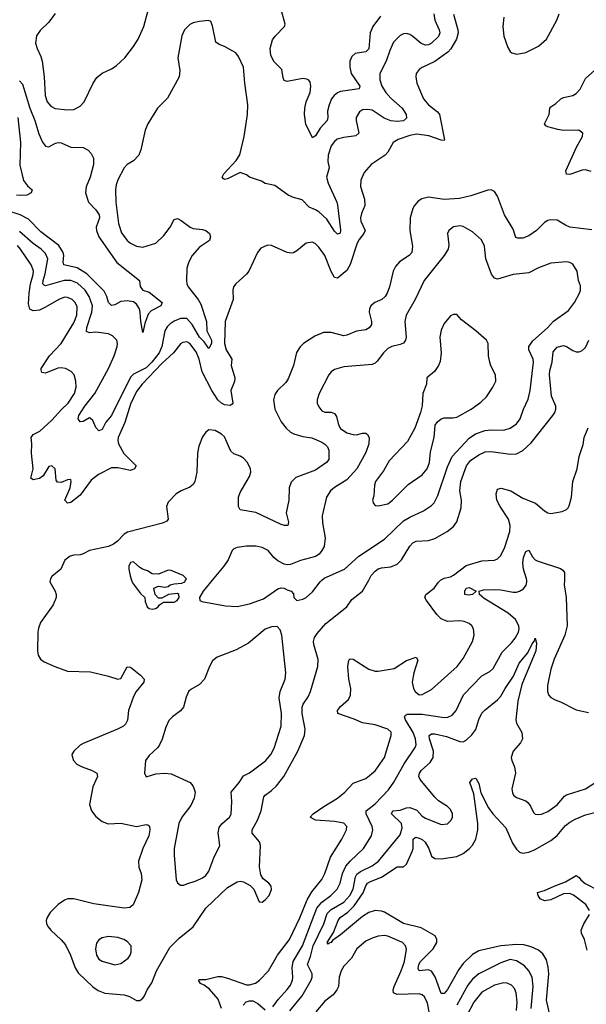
# Model space of a CAD drawing. Header units: inches. Extents: x 1649636 to 1815363, y 506543 to 641975.
# Tile 425 of 656: x 1721365 to 1724975, y 617297 to 623574. Entities that reach past the tile are written whole.
import ezdxf

# ---------------------------------------------------------------- set-up
doc = ezdxf.new("R2010")
doc.units = ezdxf.units.IN
doc.header["$MEASUREMENT"] = 0
doc.layers.add('B7621', color=7, linetype='Continuous')
doc.layers.add('B7622', color=7, linetype='Continuous')

msp = doc.modelspace()

# ---------------------------------------------------------------- linework, layer by layer
at = {"layer": 'B7621', "color": 5}
for points, elevation in [([(1721559.4, 620000), (1721557.6, 619990), (1721590.3, 619930), (1721597.4, 619910), (1721597.4, 619890), (1721577.3, 619842.7), (1721496.4, 619730), (1721484.8, 619695.2), (1721480.3, 619670), (1721478, 619550), (1721482.7, 619522.7), (1721497.4, 619497.4), (1721520.5, 619480.5), (1721589.2, 619449.2), (1721670, 619420.8), (1721815.6, 619415.6), (1721931.2, 619388.8), (1721990, 619368.7), (1722010, 619373.8), (1722050, 619448.7), (1722070, 619445.7), (1722134.4, 619394.4), (1722157.6, 619370), (1722156.5, 619350), (1722107.6, 619290), (1722090, 619259.3), (1722057.7, 619170), (1722051.5, 619108.5), (1722038.2, 619081.8), (1722026, 619070), (1721988.8, 619051.2), (1721770, 618960.4), (1721750, 618948), (1721708.8, 618910), (1721698, 618890), (1721698.3, 618878.3), (1721707, 618850), (1721728.5, 618828.5), (1721762, 618810), (1721827.6, 618787.6), (1721855.3, 618770), (1721859.6, 618750), (1721830, 618683.7), (1721809.2, 618570), (1721822.3, 618530), (1721850, 618493.7), (1721890, 618461.3), (1721928, 618448), (1722010, 618452.4), (1722110, 618431.1), (1722170, 618443.1), (1722180.9, 618440.9), (1722192, 618432), (1722194.2, 618410), (1722187, 618370), (1722149.2, 618290), (1722121.3, 618210), (1722123.2, 618170), (1722138.5, 618130), (1722142.8, 618090), (1722121.6, 618010), (1722087.6, 617930), (1722066.3, 617913.7), (1722030, 617909), (1721837.6, 617937.6), (1721710, 617969.7), (1721671.8, 617968.2), (1721650, 617960.5), (1721610, 617934), (1721559, 617881), (1721539.1, 617850), (1721533.4, 617830), (1721536.3, 617810), (1721545.5, 617790), (1721563, 617770), (1721630, 617707.2), (1721656.3, 617676.3), (1721689.2, 617610), (1721717.5, 617530), (1721737.9, 617497.9), (1721830, 617407.6), (1721864.3, 617384.3), (1721907.3, 617367.3), (1722030, 617356.6), (1722065.5, 617345.5), (1722110, 617322), (1722130, 617320.7), (1722150, 617335.5), (1722160.5, 617350), (1722177.7, 617390), (1722206, 617434), (1722237.4, 617510), (1722321, 617659), (1722381, 617719), (1722470, 617791.6), (1722550.7, 617910), (1722690, 618040.7), (1722750, 618077.7), (1722770, 618081.5), (1722790, 618078.3), (1722834.3, 618054.3), (1722857.3, 618030), (1722890.5, 617950.5), (1722910, 617948.8), (1722930, 617961.7), (1722955.1, 617990), (1722969.5, 618029.5), (1722967, 618050), (1722952.7, 618070), (1722916.3, 618096.3), (1722901.5, 618121.4), (1722893.5, 618173.5), (1722899, 618310), (1722892.3, 618332.3), (1722847.2, 618387.2), (1722846.4, 618410), (1722879.2, 618470), (1722903.2, 618530), (1722921.2, 618618.8), (1722929.4, 618630.6), (1722970, 618659.8), (1723001.4, 618690), (1723047.1, 618750), (1723137.2, 618910), (1723179.9, 619010), (1723184.7, 619050), (1723164.2, 619150), (1723165.4, 619190), (1723171.4, 619210), (1723202.7, 619257.3), (1723217.6, 619290), (1723263.9, 619450), (1723265.7, 619494.3), (1723239.2, 619590), (1723237.8, 619610), (1723244.4, 619635.6), (1723260.3, 619659.7), (1723316, 619724), (1723449.7, 619830), (1723482, 619878), (1723549.8, 619930), (1723588.7, 620000)], 820), ([(1722077.4, 620000), (1722083.3, 619983.2), (1722135.3, 619915.3), (1722162, 619890), (1722165.4, 619865.4), (1722178, 619830), (1722190, 619821), (1722210, 619816), (1722230, 619821), (1722248, 619830), (1722256.4, 619843.6), (1722280.4, 619859.6), (1722350, 619861), (1722368, 619870), (1722382, 619890), (1722378, 619910), (1722370, 619915.3), (1722314, 619910), (1722270, 619886), (1722250, 619886), (1722228.7, 619910), (1722219, 619950), (1722250, 619962), (1722290, 619956.5), (1722310, 619960.3), (1722324.5, 619970), (1722350, 619977.7), (1722398.6, 619981.4), (1722417.2, 619990), (1722422.1, 620000)], 840), ([(1722650.5, 617270.5), (1722629.2, 617330), (1722573.5, 617393.5), (1722539.4, 617419.4), (1722516.2, 617430), (1722505.1, 617450), (1722510, 617455.8), (1722550, 617454.5), (1722627, 617473), (1722650, 617473.9), (1722690, 617464.2), (1722810, 617421.6), (1722830, 617420.5), (1722868, 617432), (1722893.3, 617450), (1722949.9, 617510.1), (1723007.5, 617610), (1723083.2, 617710), (1723150, 617847.1), (1723196.2, 617963.8), (1723226.7, 618013.3), (1723290, 618091.5), (1723309.9, 618130), (1723346.3, 618233.7), (1723418.4, 618350), (1723447.3, 618410), (1723449.7, 618430), (1723430, 618452), (1723370, 618462.4), (1723249, 618470), (1723215.1, 618490), (1723235.1, 618510), (1723302.7, 618557.3), (1723390, 618611), (1723436.8, 618650), (1723490, 618705.7), (1723570, 618736.1), (1723630, 618785.5), (1723689.8, 618870), (1723732.8, 619010), (1723731.3, 619031.3), (1723709.8, 619049.8), (1723630, 619078.5), (1723550, 619091.8), (1723495.4, 619115.4), (1723393, 619150), (1723390.9, 619170), (1723410, 619196.2), (1723459.5, 619240.5), (1723472.2, 619267.8), (1723474.1, 619310), (1723461.2, 619370), (1723456.4, 619450), (1723462.7, 619490), (1723470, 619499.5), (1723490, 619497.4), (1723590, 619433.4), (1723630, 619420.2), (1723650, 619420.8), (1723750, 619438.5), (1723830, 619488.5), (1723892, 619510), (1723902.8, 619490), (1723876.4, 619410), (1723866, 619350), (1723874.9, 619310), (1723884.6, 619290), (1723910, 619270.3), (1723930, 619271.8), (1723990, 619304.6), (1724153.3, 619450), (1724190, 619501.3), (1724249.8, 619610), (1724261.7, 619650), (1724257.4, 619690), (1724245.6, 619710), (1724230, 619724.2), (1724197.8, 619737.8), (1724170, 619741), (1724090, 619737.6), (1724050, 619753.7), (1724022.5, 619782.5), (1723958, 619870), (1723946, 619890), (1723951.9, 619910), (1724005.8, 619950), (1724032.7, 619987.3), (1724046.9, 620000)], 780), ([(1722591.7, 620000), (1722534.8, 619930), (1722511, 619890), (1722512, 619870), (1722524.5, 619864.5), (1722676.7, 619836.7), (1722750, 619833.4), (1722830, 619848.7), (1722918.7, 619881.3), (1723010, 619946), (1723030, 619950.7), (1723050.6, 619950.6), (1723070, 619938), (1723094, 619930), (1723110, 619914), (1723112, 619890), (1723130, 619872), (1723170, 619880.5), (1723190, 619890.7), (1723230, 619925.5), (1723280.5, 619990), (1723290.8, 620000)], 840), ([(1722978.8, 617281.2), (1723012.3, 617327.7), (1723070, 617390.2), (1723090, 617419.6), (1723102.3, 617450), (1723104.9, 617470), (1723100.4, 617530), (1723107.5, 617570), (1723167.2, 617670), (1723259.1, 617910), (1723290, 617948.5), (1723347.4, 617990), (1723387, 618030), (1723407.5, 618070), (1723422, 618130), (1723443.2, 618176.8), (1723470, 618209.4), (1723555, 618290), (1723606.9, 618370), (1723615, 618410), (1723610.6, 618430), (1723571.9, 618510), (1723572.8, 618530), (1723630, 618574.6), (1723715.9, 618664.1), (1723748.1, 618711.9), (1723815, 618830), (1723885.4, 618934.6), (1723891.3, 618950), (1723888, 618990), (1723871.3, 619030), (1723824.2, 619110), (1723817.2, 619130), (1723821.3, 619138.7), (1723834.4, 619145.6), (1723930, 619145.3), (1724070, 619124.1), (1724093.2, 619126.8), (1724120.2, 619139.8), (1724147, 619170), (1724192, 619270), (1724310, 619390.3), (1724361, 619419), (1724382.5, 619437.5), (1724438.8, 619541.2), (1724499.2, 619600.8), (1724522.5, 619630), (1724542.6, 619670), (1724546.6, 619690), (1724545.2, 619710), (1724524, 619750), (1724477.4, 619790), (1724323.7, 619883.7), (1724294.5, 619910), (1724293.2, 619930), (1724320.3, 619939.7), (1724390, 619940.9), (1724430, 619938.9), (1724510, 619923.5), (1724530, 619924.2), (1724550.5, 619929.5), (1724574.7, 619945.3), (1724592, 619968), (1724596.5, 619990), (1724595.5, 620000)], 760), ([(1724835.5, 620000), (1724834.9, 619970), (1724846.9, 619890), (1724853.1, 619710), (1724838.3, 619650), (1724770, 619497), (1724750, 619433.2), (1724728.8, 619328.8), (1724728.5, 619290), (1724735.5, 619270), (1724750, 619253.4), (1724776.7, 619236.7), (1724810, 619224.4), (1724910, 619173.4), (1724990, 619156)], 760), ([(1723085.5, 617254.5), (1723164.6, 617350), (1723221.5, 617450), (1723229.2, 617470), (1723229.2, 617490), (1723198.6, 617550), (1723217.9, 617602.1), (1723235.1, 617670), (1723301.9, 617810), (1723324.9, 617875.1), (1723350, 617901.1), (1723430, 617947.9), (1723468.6, 617990), (1723490.7, 618030), (1723504.1, 618110), (1723514.2, 618125.8), (1723536.9, 618143.1), (1723610, 618179.8), (1723651.3, 618210), (1723790, 618377.4), (1723801.4, 618421.4), (1723797.7, 618450), (1723734.7, 618510), (1723738, 618522), (1723745.2, 618530), (1723790, 618535), (1723830, 618549.6), (1723850.7, 618550.7), (1723894.5, 618534.5), (1723930, 618495.5), (1723950, 618483.2), (1724050, 618442.4), (1724090, 618448.2), (1724114.5, 618470), (1724122.9, 618490), (1724123.6, 618510), (1724110, 618538), (1724090, 618557.6), (1724033.5, 618593.5), (1724010, 618616.9), (1723915.8, 618730), (1723908.6, 618748.6), (1723912.2, 618770), (1723925.2, 618790), (1723981.4, 618838.6), (1723999.9, 618870), (1724002.3, 618910), (1723975.5, 618990), (1723974.5, 619010), (1723990, 619022), (1724010, 619020.9), (1724084.6, 619004.6), (1724170, 618971.1), (1724190, 618970.2), (1724210, 618980.3), (1724245.2, 619014.8), (1724270.5, 619049.5), (1724290, 619112.7), (1724310, 619151.8), (1724330, 619173.1), (1724410, 619237.1), (1724430, 619260.2), (1724457.9, 619310), (1724512, 619388), (1724548.1, 619471.9), (1724603.4, 619536.6), (1724630, 619593.7), (1724646.2, 619613.8), (1724650, 619630.6), (1724658.2, 619598.2), (1724653.1, 619550), (1724565.4, 619334.6), (1724539.3, 619230), (1724526.5, 619110), (1724530.1, 619090), (1724564.2, 619030), (1724569.2, 618990), (1724557, 618963), (1724510.4, 618910), (1724497.6, 618870), (1724500.4, 618850), (1724518.4, 618810), (1724524.9, 618770), (1724501.3, 618670), (1724504.4, 618644.4), (1724510.6, 618630), (1724530, 618614.9), (1724590, 618594), (1724603.8, 618583.8), (1724620.8, 618560.8), (1724638.9, 618518.9), (1724649.1, 618509.1), (1724670, 618505.7), (1724690, 618508.9), (1724730, 618525.2), (1724790, 618569.1), (1724835.5, 618624.5), (1724850, 618632.8), (1724970, 618670.2), (1725030, 618708.9)], 740), ([(1724747.1, 617210), (1724722.4, 617322.4), (1724736, 617490), (1724733.1, 617533.1), (1724720.9, 617580.9), (1724698.1, 617618.1), (1724670, 617642.2), (1724624, 617664), (1724576.5, 617676.5), (1724530, 617678.4), (1724430, 617668.6), (1724290, 617637.6), (1724250, 617613.6), (1724190, 617557.7), (1724162.4, 617517.6), (1724090, 617390.9), (1724070, 617364.7), (1724064.9, 617364.9), (1724050, 617366.6), (1724012.5, 617472.5), (1723990, 617507.8), (1723970, 617517), (1723910, 617509.8), (1723904.4, 617524.4), (1723908, 617550), (1723919.3, 617570), (1724000.3, 617650), (1724022.8, 617690), (1724023.5, 617710), (1724012.8, 617732.8), (1723923.7, 617783.7), (1723810, 617811.9), (1723690, 617883.4), (1723669.4, 617890.6), (1723630, 617894.7), (1723590, 617881.4), (1723550, 617856.7), (1723410, 617740.5), (1723357.5, 617702.5), (1723350, 617691.2), (1723334.2, 617685.8), (1723330, 617679.6), (1723324.5, 617690), (1723364.5, 617755.5), (1723394.8, 617830), (1723407.5, 617850), (1723455, 617885), (1723495.4, 617924.6), (1723552.5, 618007.5), (1723570, 618052.1), (1723582.1, 618070), (1723599.4, 618080.6), (1723670, 618107.2), (1723770, 618172.3), (1723810, 618172.6), (1723830, 618190.3), (1723866.8, 618270), (1723872.9, 618290), (1723871.4, 618348.6), (1723881.7, 618358.3), (1723890, 618361.9), (1723910, 618356.9), (1723930, 618347.7), (1723949.6, 618330), (1723972.2, 618290), (1723990, 618240.3), (1724010, 618225.4), (1724050, 618223.2), (1724150, 618238.2), (1724190, 618257.1), (1724230.8, 618289.2), (1724250, 618312.3), (1724271.5, 618350), (1724284.6, 618410), (1724284, 618450), (1724258, 618638), (1724232.7, 618710), (1724250, 618734), (1724270, 618738.8), (1724274.4, 618734.4), (1724290, 618704.7), (1724304.1, 618644.1), (1724351.3, 618550), (1724380.1, 618510), (1724461.7, 618421.7), (1724504.8, 618324.8), (1724530, 618285.7), (1724550, 618267.6), (1724570, 618260.3), (1724610, 618266.9), (1724650, 618282.6), (1724750, 618340.2), (1724790, 618373.7), (1724843.9, 618436.1), (1724870, 618457.2), (1724903.9, 618476.1), (1724970, 618504.6), (1725030, 618519.8)], 720), ([(1724995.4, 617895.4), (1724972.5, 617932.5), (1724892.8, 617992.8), (1724870, 618003.7), (1724830, 618000.8), (1724750, 617962.3), (1724710, 617957.4), (1724680.9, 617970), (1724669.3, 617990), (1724665.2, 618010), (1724710, 618022), (1724769.8, 618050), (1724843.5, 618076.5), (1724910, 618117.6), (1724930, 618105.3), (1724940.2, 618090), (1724967.2, 618067.2), (1725050, 618025.1)], 680), ([(1724981.4, 617641.4), (1724963.8, 617710), (1724945.4, 617750), (1724943.2, 617770), (1724959.1, 617810), (1724994.9, 617870)], 680), ([(1723990, 617171.3), (1723964.2, 617304.2), (1723945.3, 617345.3), (1723930, 617357.2), (1723910, 617362.9), (1723770, 617359.8), (1723746, 617370), (1723745.2, 617390), (1723751.3, 617410), (1723796.7, 617510), (1723816.3, 617570), (1723828.6, 617648.6), (1723823.5, 617670), (1723803.6, 617690), (1723710, 617731.4), (1723690, 617735), (1723650, 617730.7), (1723610, 617719.3), (1723570, 617699.3), (1723514, 617650), (1723480.2, 617590), (1723430, 617538.9), (1723412.3, 617510), (1723401.6, 617470), (1723395.4, 617410), (1723386.2, 617390), (1723362.5, 617357.5), (1723310, 617317.2), (1723251.6, 617248.4)], 740), ([(1724623.9, 617270), (1724636.9, 617410), (1724629.9, 617470), (1724609.4, 617509.4), (1724581.1, 617541.1), (1724530, 617574.4), (1724490, 617582.6), (1724430, 617561.2), (1724290, 617490.5), (1724250, 617457.5), (1724220.6, 617419.4), (1724150, 617292.2)], 740), ([(1724530, 617256.3), (1724535.1, 617310), (1724529.3, 617370), (1724518, 617398), (1724498.9, 617418.9), (1724471.1, 617431.1), (1724450, 617433.2), (1724390, 617419.3), (1724310, 617373.2), (1724259.3, 617310), (1724170, 617141.1)], 760), ([(1722788, 617292), (1722806.9, 617313.1), (1722830, 617319.6), (1722850, 617318.7), (1722881.4, 617301.4), (1722930, 617261)], 760)]:
    msp.add_lwpolyline(points, dxfattribs=dict(at, elevation=elevation))
for points, elevation in [([(1724224.9, 619904.9), (1724200.9, 619910), (1724201.3, 619930), (1724210, 619950.3), (1724230, 619953.1), (1724274, 619930), (1724250, 619909.7)], 760), ([(1723005.6, 619705.6), (1722970, 619703.7), (1722930, 619687.3), (1722822, 619598), (1722743.4, 619556.6), (1722624, 619510), (1722593.6, 619486.4), (1722573.4, 619450), (1722542.3, 619370), (1722510, 619336.4), (1722455.8, 619304.2), (1722440.4, 619290), (1722425.4, 619254.6), (1722408.5, 619190), (1722390, 619167.3), (1722339.1, 619130), (1722314.3, 619105.7), (1722295.9, 619064.1), (1722273.4, 618986.6), (1722255.8, 618950), (1722245.4, 618934.6), (1722190, 618883.7), (1722166.4, 618850), (1722160.7, 618770), (1722170, 618747.3), (1722233.3, 618766.7), (1722289.7, 618770.3), (1722330, 618765.7), (1722450.2, 618710.3), (1722468.2, 618690), (1722474.9, 618674.9), (1722482.6, 618650), (1722476.5, 618610), (1722455.9, 618564.1), (1722398.4, 618490), (1722379.5, 618450), (1722349.3, 618290.7), (1722348.4, 618248.4), (1722361.1, 618090), (1722371.4, 618071.4), (1722390, 618055.8), (1722410, 618056), (1722430, 618064.2), (1722490, 618083), (1722530, 618103.1), (1722550, 618117.1), (1722570, 618145.5), (1722601.1, 618230), (1722640.7, 618310), (1722629.6, 618390), (1722636.6, 618423.4), (1722653.4, 618446.6), (1722701.2, 618490), (1722711.5, 618508.5), (1722715.8, 618590), (1722712.1, 618650), (1722763.5, 618710), (1722790, 618753.4), (1722830, 618771.6), (1722931.3, 618848.7), (1722966.2, 618890), (1722986.8, 618930), (1723030.7, 619070), (1723033.3, 619150), (1723017.2, 619250), (1723024.2, 619290), (1723057.3, 619370), (1723061.1, 619410), (1723035.1, 619650), (1723023.6, 619683.6)], 840), ([(1721930, 617729.8), (1721890, 617720.4), (1721870, 617707.8), (1721853.5, 617686.5), (1721848.4, 617650), (1721854.4, 617610), (1721870, 617584.6), (1721890, 617571.5), (1721970, 617549.1), (1722010, 617556.9), (1722056.9, 617590), (1722069.7, 617610), (1722075.4, 617630), (1722075.1, 617670), (1722050, 617697.4), (1722029.3, 617710), (1721990, 617722.7)], 840)]:
    msp.add_lwpolyline(points, close=True, dxfattribs=dict(at, elevation=elevation))
at = {"layer": 'B7622', "color": 5}
for points, elevation in [([(1724129.6, 623609.6), (1724156.1, 623510), (1724157.9, 623490), (1724147.6, 623450), (1724111.8, 623388.2), (1724093.6, 623366.4), (1724010, 623307.1), (1723930.2, 623269.8), (1723910, 623255.6), (1723892.2, 623230), (1723888.7, 623210), (1723894.6, 623170), (1723938, 623070), (1723970.3, 623030), (1724027, 622987), (1724039.1, 622970), (1724072.7, 622807.2), (1724070, 622802.7), (1724050, 622804.6), (1723973, 622833), (1723896, 622844), (1723850, 622835.7), (1723775.5, 622810), (1723744.6, 622790), (1723711.4, 622730), (1723693.4, 622710), (1723603.7, 622650), (1723560.6, 622599.4), (1723539, 622550), (1723536.1, 622510), (1723561.7, 622430), (1723564, 622390), (1723541.9, 622338.1), (1723535.8, 622310), (1723538.1, 622290), (1723565.5, 622230), (1723557.1, 622210), (1723527, 622173), (1723514.4, 622150), (1723470, 622013.3), (1723450, 621975), (1723390, 621926), (1723370, 621929.7), (1723350, 621967.6), (1723308.5, 622070), (1723270, 622124.1), (1723250, 622145.6), (1723230, 622154.8), (1723190, 622148.5), (1723130, 622099.7), (1723110, 622088), (1723094.3, 622085.7), (1723070, 622088.4), (1722970, 622135.1), (1722944.6, 622135.4), (1722902, 622118), (1722880.3, 622090), (1722824.6, 621970), (1722810, 621951.5), (1722741.6, 621890), (1722728.2, 621870), (1722723.1, 621850), (1722725.2, 621790), (1722675, 621650), (1722668.9, 621508.9), (1722680.4, 621470), (1722717.5, 621410), (1722711.6, 621370), (1722736.1, 621290), (1722733.4, 621266.6), (1722710.6, 621210), (1722722.4, 621130), (1722717.9, 621122.1), (1722705.3, 621114.7), (1722670, 621119.2), (1722650, 621128.3), (1722628, 621150), (1722589.1, 621209.1), (1722528.6, 621328.6), (1722507.5, 621410), (1722490, 621455.2), (1722450, 621509.8), (1722430, 621520.7), (1722403.8, 621516.2), (1722390, 621506.2), (1722345.2, 621450), (1722270, 621380.9), (1722144.6, 621250), (1722110, 621203.2), (1722070, 621122), (1722034.9, 621005.1), (1721992.2, 620910), (1721989.2, 620890), (1721993.5, 620870), (1722027.4, 620807.4), (1722106, 620730), (1722095.5, 620710), (1722070, 620699.1), (1721990, 620716.9), (1721950, 620716.3), (1721866.2, 620673.8), (1721821, 620639), (1721750, 620542.7), (1721690, 620496.2), (1721670, 620492.3), (1721652.3, 620510), (1721685.4, 620590), (1721693, 620630), (1721690, 620642), (1721670, 620640.7), (1721630, 620623.5), (1721605.7, 620625.7), (1721598, 620638), (1721591.1, 620710), (1721570, 620729.6), (1721550, 620724.2), (1721513.8, 620666.2), (1721490.7, 620649.3), (1721450, 620639.7), (1721436.3, 620650), (1721449.9, 620710), (1721439, 620810), (1721442.2, 620870), (1721438.9, 620910), (1721450.6, 620929.4), (1721494, 620950), (1721570, 621019.6), (1721630.9, 621089.1), (1721674, 621130), (1721713.6, 621190), (1721723.8, 621230), (1721722.3, 621270), (1721711.3, 621310), (1721691.9, 621331.9), (1721656, 621350), (1721630, 621354.4), (1721608, 621352), (1721530, 621321.1), (1721504.9, 621324.9), (1721501, 621341), (1721501.3, 621350), (1721555.3, 621430), (1721630, 621510.2), (1721710, 621641.6), (1721729.3, 621690), (1721730, 621742.7), (1721717.8, 621770), (1721699.2, 621790), (1721670, 621803.4), (1721650, 621803.7), (1721614.9, 621790), (1721530, 621740.7), (1721490, 621722.9), (1721450, 621717.2), (1721430, 621728.4), (1721421.2, 621761.2), (1721424.3, 621830), (1721433.6, 621890), (1721450.9, 621950), (1721451.9, 621971.9), (1721437.7, 622010), (1721370.7, 622110.7), (1721350, 622133.7)], 780), ([(1724003.4, 623610), (1724009.6, 623570), (1724037.5, 623510), (1724042.2, 623490), (1724034.2, 623465.8), (1723990, 623424.7), (1723970, 623413.4), (1723950, 623411), (1723922.1, 623422.1), (1723870, 623465.5), (1723850, 623479.3), (1723830, 623486.2), (1723810, 623483.5), (1723790, 623472.1), (1723746.5, 623430), (1723722.6, 623377.4), (1723699.8, 623310), (1723659.7, 623230), (1723660.2, 623190), (1723673.2, 623150), (1723697.1, 623110), (1723730, 623072.6), (1723801.1, 623010), (1723828, 622970), (1723830, 622945.6), (1723810, 622928), (1723770, 622925.3), (1723730, 622929.4), (1723686.6, 622946.6), (1723610, 622996.5), (1723578.2, 623001.8), (1723550, 622998), (1723530, 622986), (1723509.2, 622950), (1723508.4, 622930), (1723526.5, 622850), (1723506.4, 622833.6), (1723430, 622822.9), (1723388.7, 622811.3), (1723370, 622797.8), (1723350.2, 622770), (1723331, 622710), (1723329.4, 622670), (1723337.6, 622630), (1723318.9, 622570), (1723330, 622530.4), (1723385.7, 622410), (1723390.8, 622390.7), (1723408.2, 622231.8), (1723407.1, 622212.9), (1723402, 622210), (1723390, 622207.3), (1723370, 622224.7), (1723322, 622302), (1723270, 622347.7), (1723250, 622362.2), (1723210, 622378.7), (1723164.9, 622424.9), (1723110, 622440.2), (1723075.1, 622455.1), (1722990, 622516.3), (1722928, 622530), (1722905.2, 622545.2), (1722830, 622569.4), (1722810, 622585.2), (1722770, 622599), (1722690, 622559), (1722670, 622555.3), (1722661.2, 622561.2), (1722655.3, 622570), (1722665.2, 622590), (1722743.6, 622676.4), (1722767, 622713), (1722794.5, 622830), (1722815.5, 622970), (1722818.8, 623030), (1722799.3, 623170), (1722791, 623271), (1722759.8, 623339.7), (1722742.6, 623362.6), (1722670, 623403.7), (1722635.5, 623415.5), (1722615.3, 623430), (1722593.6, 623533.6), (1722582, 623562), (1722568.9, 623568.9), (1722510, 623562.4), (1722470, 623554.3), (1722450, 623543.6), (1722414.9, 623510), (1722398.4, 623470), (1722373, 623330), (1722384.9, 623250), (1722380.5, 623210), (1722305.9, 623074.1), (1722243, 623010), (1722181.3, 622910), (1722164.6, 622870), (1722137.1, 622742.9), (1722123.1, 622710), (1722090, 622673.6), (1722050, 622651.3), (1722030.4, 622630), (1721990, 622552.3), (1721979, 622521), (1721974.5, 622490), (1721978.4, 622410), (1721994.8, 622274.8), (1722014, 622214), (1722050, 622166), (1722070.4, 622150), (1722110, 622130.3), (1722150, 622122.8), (1722232.1, 622147.9), (1722283, 622197), (1722323, 622250), (1722350, 622298.8), (1722370, 622306.8), (1722393.8, 622293.8), (1722450.3, 622250.3), (1722470, 622241.6), (1722530, 622237.1), (1722551, 622230), (1722573.4, 622210), (1722580.7, 622190), (1722574.4, 622165.6), (1722510, 622122.9), (1722464.9, 622070), (1722442.3, 622030), (1722428.9, 621990), (1722427, 621910), (1722428.9, 621890), (1722437.7, 621870), (1722501.8, 621790), (1722519.3, 621759.3), (1722554.4, 621650), (1722556.6, 621590), (1722586.2, 621530), (1722586.3, 621510), (1722570, 621477.6), (1722539.4, 621519.4), (1722510, 621549.3), (1722464.8, 621630), (1722430, 621669.3), (1722390, 621668.9), (1722348.6, 621651.4), (1722324.5, 621635.5), (1722304.5, 621615.5), (1722289, 621590), (1722270.6, 621490), (1722253.5, 621450), (1722206, 621390), (1722170, 621354.1), (1722090, 621314.5), (1722070, 621295.7), (1721949.5, 621050.5), (1721913, 621007), (1721890, 620961.3), (1721870, 620952.8), (1721850, 620974), (1721830, 621018.4), (1721813, 621033), (1721810, 621035.1), (1721770, 621012.1), (1721750, 621009.8), (1721737.8, 621030), (1721740.9, 621050), (1721780.2, 621110), (1721843.2, 621190), (1721929.9, 621350), (1721966.9, 621430), (1721986.1, 621490), (1721988.8, 621510), (1721983.1, 621530), (1721957.2, 621557.2), (1721930.7, 621570.7), (1721850, 621581.8), (1721810, 621577.2), (1721790, 621586.6), (1721792.4, 621612.4), (1721824.9, 621710), (1721829, 621750), (1721808.4, 621810), (1721781.6, 621850), (1721734, 621894), (1721690, 621911.6), (1721648.6, 621911.4), (1721530, 621877.7), (1721521.4, 621881.4), (1721511.9, 621890), (1721514.1, 621910), (1721526.9, 621953.1), (1721545, 622050), (1721530, 622083.5), (1721501.1, 622110), (1721450, 622146.2), (1721363.6, 622223.6)], 760), ([(1721590, 623613.3), (1721550, 623556.9), (1721495.9, 623504.1), (1721472.4, 623470), (1721464.9, 623424.9), (1721475.8, 623390), (1721500, 623340), (1721508.4, 623308.4), (1721521.1, 623210), (1721527.9, 623090), (1721539.7, 623050), (1721563.2, 623023.2), (1721590, 623008.1), (1721670, 622998.3), (1721710, 623001.7), (1721750, 623023.1), (1721776.4, 623050), (1721832.6, 623170), (1721855.7, 623204.3), (1721890, 623233.7), (1721950, 623260.3), (1721980.6, 623279.4), (1722034, 623330), (1722090, 623403), (1722119.7, 623450), (1722156.9, 623530), (1722188, 623650)], 760), ([(1723664.9, 623595.1), (1723615, 623530), (1723597.7, 623490), (1723590, 623388.5), (1723570, 623368.4), (1723502.6, 623357.4), (1723482.1, 623337.9), (1723469.3, 623310), (1723469.3, 623270), (1723477.5, 623230), (1723532.2, 623150), (1723527.1, 623132.9), (1723410, 623116.3), (1723390, 623108.1), (1723369.1, 623090.9), (1723351.9, 623068.1), (1723335.8, 623030), (1723327.1, 622990), (1723328.9, 622950), (1723323.7, 622930), (1723278.7, 622881.3), (1723250, 622832.3), (1723230, 622821.2), (1723188.4, 622908.4), (1723180.3, 622970), (1723181.7, 623010), (1723189.8, 623049.8), (1723215.9, 623110), (1723219.4, 623150), (1723214.9, 623174.9), (1723207.4, 623187.4), (1723195.3, 623195.3), (1723170, 623199.7), (1723070, 623180.5), (1723050, 623186.6), (1723042.8, 623202.8), (1723035.5, 623255.5), (1722985.4, 623305.4), (1722964.5, 623344.5), (1722961.5, 623390), (1722975.6, 623444.4), (1722992.3, 623467.7), (1723052.3, 623530), (1723055.9, 623544.1), (1723033.3, 623630)], 740), ([(1724450, 623589.2), (1724443, 623530), (1724449.4, 623469.4), (1724476.3, 623396.3), (1724490.3, 623370.3), (1724501.4, 623361.4), (1724533.5, 623353.5), (1724590, 623364.7), (1724670, 623404.7), (1724722.8, 623450), (1724786.6, 623570), (1724802.7, 623610)], 820), ([(1725005.7, 622605.7), (1724970, 622616.5), (1724950, 622614.7), (1724870, 622586.2), (1724849.8, 622589.8), (1724845.3, 622610), (1724914.2, 622765.8), (1724950.6, 622830), (1724952.7, 622850), (1724928.7, 622870), (1724830, 622867.2), (1724793.7, 622873.7), (1724730.7, 622890.7), (1724717.7, 622897.7), (1724708.2, 622910), (1724738.2, 622970), (1724743.9, 623010), (1724750, 623018.7), (1724781.7, 623038.3), (1724812.6, 623070), (1724830, 623078.1), (1724889.3, 623090.7), (1724910, 623102.3), (1724937, 623130), (1724970, 623198.5), (1725030, 623252.4)], 780), ([(1721363.7, 623183.7), (1721383.4, 623163.4), (1721429.1, 623010), (1721461.3, 622930), (1721485.9, 622845.9), (1721510, 622792.4), (1721530, 622768), (1721550, 622763), (1721593, 622787), (1721610, 622791.3), (1721630, 622789.1), (1721690, 622761.5), (1721770, 622759.6), (1721802, 622742), (1721821.3, 622721.3), (1721834.9, 622690), (1721835.6, 622650), (1721814.8, 622570), (1721788.7, 622508.7), (1721784.2, 622470), (1721803.7, 622410), (1721850, 622361.3), (1721870.7, 622330), (1721872.3, 622310), (1721852.8, 622250), (1721854, 622230), (1721869.5, 622190), (1721984.7, 622024.7), (1722127.9, 621910), (1722133, 621873), (1722140, 621860), (1722150.2, 621850.2), (1722190, 621835.6), (1722272.4, 621770), (1722263.8, 621750), (1722202.7, 621717.3), (1722184, 621696), (1722162.3, 621637.7), (1722150, 621579), (1722136.3, 621650), (1722133.5, 621710), (1722127.9, 621730), (1722110, 621760.5), (1722090, 621775.1), (1722050, 621781.5), (1722010, 621776.4), (1721970, 621755.6), (1721950, 621752.4), (1721930.7, 621770.7), (1721919.2, 621810), (1721902.4, 621842.4), (1721793.3, 621953.3), (1721730, 621991), (1721645.7, 622010), (1721641, 622030), (1721646.7, 622070), (1721641.8, 622090), (1721613.8, 622133.8), (1721500.5, 622220.5), (1721421.8, 622301.8), (1721368.8, 622328.8), (1721290, 622354.5)], 740), ([(1721352.9, 622950), (1721369.5, 622790), (1721366.5, 622646.5), (1721388.6, 622548.6), (1721414.9, 622514.9), (1721444.7, 622490), (1721438, 622470), (1721410, 622455.1), (1721370, 622452), (1721344.9, 622455.1)], 720), ([(1725010, 622233.1), (1724870, 622250.9), (1724842.9, 622262.9), (1724790, 622296.4), (1724750, 622298.5), (1724730, 622293.5), (1724710, 622281.1), (1724657.4, 622230), (1724610, 622195.9), (1724570, 622180.7), (1724540, 622180), (1724526, 622186), (1724510, 622238), (1724455, 622330), (1724408.7, 622448.7), (1724390, 622478), (1724370, 622489.6), (1724347, 622487), (1724239.1, 622450), (1724167.3, 622432.7), (1724070, 622426.6), (1723970, 622442.8), (1723928, 622432), (1723903.9, 622416.1), (1723880.7, 622390), (1723870.1, 622369.9), (1723852, 622310), (1723851, 622230), (1723868.4, 622130), (1723863.6, 622090), (1723847.4, 622070), (1723784.6, 622030), (1723759, 622001), (1723745.5, 621970), (1723721.3, 621870), (1723707.1, 621830), (1723693.8, 621810), (1723671.8, 621790), (1723628.4, 621770), (1723602.3, 621750), (1723593.4, 621730), (1723592.8, 621710), (1723606.4, 621650), (1723606.5, 621630), (1723600.5, 621619.5), (1723591.2, 621608.8), (1723570, 621597.5), (1723510, 621588.9), (1723450, 621562.2), (1723430, 621559), (1723350, 621579), (1723301.5, 621578.5), (1723244.7, 621555.3), (1723172.4, 621510), (1723151.2, 621488.8), (1723128.4, 621451.6), (1723108.9, 621370), (1723076.5, 621283.5), (1723059.8, 621260.2), (1723007.7, 621210), (1722990, 621184.5), (1722982, 621150), (1722990.2, 621090), (1723030, 621010.3), (1723063.2, 620970), (1723090, 620944.7), (1723112.6, 620932.6), (1723170, 620916.4), (1723227, 620907), (1723290, 620880.2), (1723310, 620867.2), (1723325.6, 620850), (1723334.2, 620830), (1723334.9, 620770), (1723320.3, 620750), (1723250, 620700.9), (1723125, 620655), (1723094.4, 620625.6), (1723081.6, 620590), (1723079.3, 620510), (1723063.5, 620430), (1723077.4, 620370), (1723073, 620350), (1723051.5, 620348.5), (1723030, 620356.5), (1722870, 620432.3), (1722769.7, 620450), (1722759.2, 620470), (1722759.4, 620530), (1722770, 620560.4), (1722830, 620662), (1722837.2, 620690), (1722834.8, 620710), (1722816.2, 620750), (1722790, 620779.3), (1722770, 620791.5), (1722730, 620805.3), (1722710, 620822), (1722670, 620914.8), (1722650, 620931.8), (1722610, 620954.6), (1722570, 620959.2), (1722550, 620944.2), (1722530, 620913.6), (1722506.1, 620853.9), (1722498.7, 620810), (1722493.9, 620690), (1722480.9, 620630), (1722469.6, 620610.4), (1722450, 620594.5), (1722393.4, 620570), (1722361.5, 620550), (1722310, 620496.9), (1722300.2, 620470), (1722311.5, 620390), (1722302.8, 620377.2), (1722275, 620365), (1722052.7, 620307.3), (1722030, 620292.8), (1721989.1, 620250), (1721961.8, 620230), (1721930, 620216.2), (1721810.1, 620189.9), (1721770, 620167.6), (1721750, 620162), (1721710, 620160.4), (1721686.3, 620153.7), (1721652.4, 620127.6), (1721626.7, 620070), (1721570, 620023.5), (1721561.2, 620010), (1721559.4, 620000)], 820), ([(1723290.8, 620000), (1723305.6, 620014.4), (1723435.6, 620070), (1723526.1, 620153.9), (1723690, 620262.2), (1723810, 620379), (1723850, 620403.2), (1723937.7, 620442.3), (1723990, 620475.8), (1724006, 620494), (1724030, 620540.5), (1724090, 620722.6), (1724120.2, 620790), (1724230, 620906.7), (1724270, 620932.6), (1724330, 620955.4), (1724370, 620959.7), (1724450, 620957.2), (1724490, 620970.2), (1724530, 620997.7), (1724554.4, 621030), (1724575.3, 621090), (1724605.4, 621154.6), (1724618.5, 621210), (1724639.1, 621390), (1724636, 621410), (1724609, 621469), (1724610, 621490.4), (1724634.5, 621525.5), (1724727.6, 621610), (1724767.3, 621652.7), (1724861.1, 621718.9), (1724901, 621770), (1724932.7, 621830), (1724938, 621850), (1724937.7, 621877.7), (1724925.4, 621910), (1724916.3, 621970), (1724890, 622015.6), (1724870, 622026.3), (1724850, 622029.6), (1724750, 622021.3), (1724670, 621991.5), (1724610, 621960.5), (1724510, 621949.7), (1724410, 621918.7), (1724390, 621925.6), (1724371.6, 621951.6), (1724335.3, 622050), (1724326, 622130), (1724307, 622170), (1724250, 622221.6), (1724190, 622255.6), (1724170, 622258.7), (1724130, 622252.6), (1724099.5, 622230), (1724090.4, 622210), (1724099.2, 622139.2), (1724094.6, 622110), (1724069, 622070), (1723941.2, 621910), (1723885.6, 621790), (1723826.7, 621690), (1723819.6, 621650), (1723827.2, 621550), (1723822.7, 621530), (1723810, 621511.5), (1723790, 621502), (1723736.3, 621490), (1723710, 621476.8), (1723682.3, 621450), (1723643.2, 621396.8), (1723630, 621384.7), (1723610, 621375.4), (1723430, 621361.1), (1723370, 621342.9), (1723350.3, 621329.7), (1723334.9, 621310), (1723274, 621190), (1723261.3, 621150), (1723261.1, 621130), (1723270, 621105.5), (1723290, 621081.1), (1723310, 621072), (1723350, 621072), (1723370, 621063.8), (1723384.2, 621044.2), (1723395.5, 620990), (1723410, 620967.7), (1723450, 620940.7), (1723490, 620929.1), (1723510, 620927.9), (1723550, 620937.4), (1723570, 620937.6), (1723582, 620930), (1723592, 620910), (1723589.1, 620870), (1723570, 620814.5), (1723513.4, 620710), (1723450, 620639.2), (1723370, 620591.1), (1723344.9, 620570), (1723320.3, 620530), (1723292.9, 620410), (1723294.6, 620365.4), (1723311.3, 620270), (1723304.1, 620215.9), (1723291.1, 620188.9), (1723273.2, 620166.8), (1723249.2, 620150.8), (1723154.7, 620125.3), (1723090, 620100.7), (1723070, 620098.4), (1723050, 620102.9), (1723010, 620123.6), (1722984.7, 620144.7), (1722948.8, 620188.8), (1722910, 620209.7), (1722870, 620216.9), (1722810, 620217.4), (1722750, 620209.5), (1722730, 620200.9), (1722719.1, 620190), (1722692.4, 620130), (1722664.9, 620090), (1722591.7, 620000)], 840), ([(1723588.7, 620000), (1723605.3, 620030), (1723630, 620058.7), (1723650, 620072.9), (1723670, 620080.1), (1723730, 620084.7), (1723770, 620102.8), (1723797.1, 620130), (1723850, 620217.4), (1723870, 620239.1), (1723890.7, 620249.3), (1723970, 620253.4), (1724010, 620265.3), (1724088.4, 620310), (1724130, 620342.3), (1724150, 620373), (1724177.4, 620462.6), (1724179.2, 620510), (1724168.6, 620570), (1724174.9, 620630), (1724212.3, 620730), (1724236.8, 620763.2), (1724290, 620800.4), (1724330, 620817.8), (1724370, 620820.4), (1724490, 620803), (1724530, 620807), (1724570, 620827.1), (1724623.7, 620876.3), (1724762.5, 621050), (1724775.4, 621070), (1724781.5, 621090), (1724781.1, 621110), (1724754, 621174), (1724739.9, 621310), (1724742.6, 621337.4), (1724757.3, 621390), (1724763.3, 621456.7), (1724790, 621485.4), (1724830, 621496.8), (1724850, 621490.2), (1724890, 621463.8), (1724910, 621456.5), (1724930, 621456), (1724950, 621465.2), (1724970, 621484.5), (1724991.9, 621530)], 820), ([(1724046.9, 620000), (1724050, 620002.8), (1724070, 620013.5), (1724110, 620022), (1724130, 620031.5), (1724210, 620093.6), (1724310, 620123.2), (1724390.9, 620129.1), (1724410, 620136.5), (1724430, 620157.1), (1724456.5, 620210), (1724487.3, 620310), (1724490.6, 620350), (1724479.5, 620390), (1724426.1, 620470), (1724405.9, 620510), (1724400.8, 620550), (1724410, 620580.4), (1724433.7, 620586.3), (1724494.6, 620570), (1724570, 620524.1), (1724652.4, 620492.4), (1724710, 620442.6), (1724730, 620430.3), (1724750, 620424.9), (1724822.5, 620437.5), (1724849.8, 620450.2), (1724859, 620461), (1724866.4, 620473.6), (1724881.8, 620530), (1724890.6, 620630), (1724916.2, 620710), (1724930.5, 620790), (1724954.6, 620865.4), (1724960.9, 620910), (1724987.3, 620972.7)], 780), ([(1724595.5, 620000), (1724594.5, 620010), (1724575.5, 620070), (1724571.4, 620108.6), (1724574.6, 620145.4), (1724590, 620184.4), (1724610, 620192.4), (1724631.7, 620150), (1724650, 620130.3), (1724663.1, 620123.1), (1724810, 620075.3), (1724825.4, 620065.4), (1724836.5, 620050), (1724835.5, 620000)], 760), ([(1722422.1, 620000), (1722427, 620010), (1722405.6, 620030), (1722330, 620061.6), (1722310, 620064.2), (1722250, 620038.7), (1722210, 620040.5), (1722179.6, 620059.6), (1722147, 620070), (1722130, 620080.5), (1722090, 620118), (1722070, 620113.6), (1722060.2, 620090), (1722059.7, 620070), (1722067.8, 620027.8), (1722077.4, 620000)], 840)]:
    msp.add_lwpolyline(points, dxfattribs=dict(at, elevation=elevation))
at = {"layer": 'B7622', "color": 5, "elevation": 860}
msp.add_lwpolyline([(1724150, 621694), (1724130, 621693.2), (1724110, 621685.2), (1724070, 621637.2), (1724050, 621594), (1724041.7, 621550), (1724050.4, 621450), (1724044.9, 621395.1), (1724034, 621370), (1724008.4, 621331.6), (1723959.1, 621290), (1723956.4, 621250), (1723934.4, 621190), (1723928.7, 621111.3), (1723919.5, 621070), (1723883.7, 620970), (1723836, 620884), (1723719.4, 620760.6), (1723682.1, 620697.9), (1723633, 620630), (1723625.7, 620605.7), (1723620.9, 620539.1), (1723614, 620510), (1723618.8, 620490), (1723630, 620476), (1723650, 620474), (1723710, 620487.2), (1723739.6, 620510), (1723839.6, 620610), (1723930, 620672.1), (1723961.4, 620710), (1723976.1, 620750), (1723982.2, 620817.8), (1724006.9, 620910), (1724011.3, 620988.7), (1724026.6, 621010), (1724050, 621028.2), (1724070, 621036.4), (1724125.4, 621034.6), (1724150, 621039.3), (1724241.3, 621090), (1724304.2, 621135.8), (1724338.5, 621170), (1724380.5, 621230), (1724398, 621270), (1724397.4, 621310), (1724367.4, 621367.4), (1724360.5, 621390), (1724353, 621430), (1724349.6, 621509.6), (1724339.3, 621530), (1724272.3, 621590), (1724180.1, 621660.1)], close=True, dxfattribs=at)

doc.saveas('drawing.dxf')
